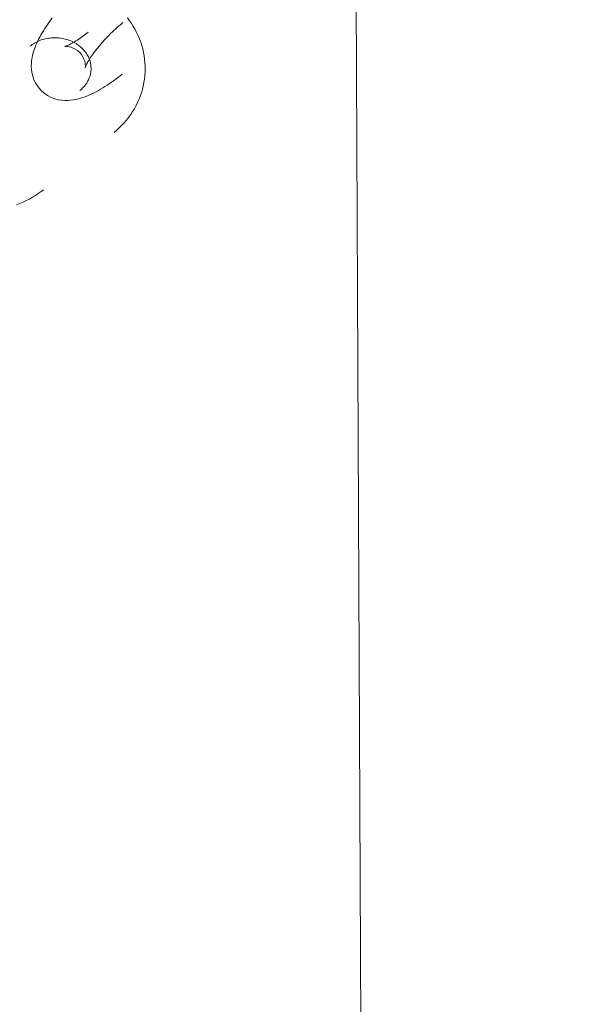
# Model space of a CAD drawing. Header units: millimetres. Extents: x -188930 to 271134, y -158090 to 283816.
# Tile 406 of 610: x 51811 to 51874, y 60295 to 60405. Entities that reach past the tile are written whole.
import ezdxf

# ---------------------------------------------------------------- set-up
doc = ezdxf.new("R2010")
doc.units = ezdxf.units.MM
for name, color, linetype, lineweight in [('A-DETL-2', 5, 'Continuous', 25), ('G-ANNO-TEXT-1', 170, 'Continuous', 9), ('I-FURN', 30, 'Continuous', 9), ('PZT_UTWARDZENIA', 5, 'Continuous', 9)]:
    doc.layers.add(name, color=color, linetype=linetype, lineweight=lineweight)

# ---------------------------------------------------------------- blocks, each defined once
blk = doc.blocks.new('LARSLAJ_hamak - LARSLAJ_hamak-V31-PZT-dwg')
at = {"layer": 'I-FURN', "flags": 128}
for points in [[(-3308.63, -213.41), (-3308.46, -213.76), (-3308.27, -214.1), (-3308.07, -214.43), (-3307.86, -214.76), (-3307.63, -215.07), (-3307.4, -215.38), (-3307.15, -215.68), (-3306.89, -215.97), (-3306.67, -216.2)], [(-3292.26, -226.06), (-3291.88, -226.02), (-3291.5, -225.96), (-3291.12, -225.88), (-3290.74, -225.79), (-3290.37, -225.68), (-3290, -225.56), (-3289.64, -225.42), (-3289.29, -225.26), (-3288.94, -225.09), (-3288.6, -224.9), (-3288.27, -224.7), (-3287.95, -224.49), (-3287.63, -224.26), (-3287.33, -224.02), (-3287.04, -223.77), (-3286.75, -223.51)], [(-3295.72, -214.79), (-3295.39, -214.44), (-3295.02, -214.15), (-3294.64, -213.91), (-3294.26, -213.73), (-3293.88, -213.6), (-3293.52, -213.51), (-3293.17, -213.46), (-3292.85, -213.44), (-3292.53, -213.43), (-3292.24, -213.45), (-3291.95, -213.48), (-3291.68, -213.52), (-3291.41, -213.57), (-3291.14, -213.63), (-3290.88, -213.7), (-3290.63, -213.78), (-3290.38, -213.87), (-3290.12, -213.96), (-3289.87, -214.06), (-3289.62, -214.16), (-3289.37, -214.28), (-3289.12, -214.4), (-3288.87, -214.52), (-3288.61, -214.65), (-3288.36, -214.79), (-3288.11, -214.93), (-3287.85, -215.08), (-3287.6, -215.23)], [(-3290.98, -213.09), (-3290.88, -213.2), (-3290.78, -213.32), (-3290.68, -213.44), (-3290.58, -213.56), (-3290.49, -213.69), (-3290.41, -213.83), (-3290.32, -213.96), (-3290.25, -214.11), (-3290.17, -214.25), (-3290.11, -214.41), (-3290.04, -214.56), (-3289.99, -214.72), (-3289.94, -214.88), (-3289.89, -215.04), (-3289.85, -215.2), (-3289.82, -215.37), (-3289.79, -215.54), (-3289.77, -215.71), (-3289.75, -215.88), (-3289.75, -216.05), (-3289.74, -216.22), (-3289.75, -216.39), (-3289.76, -216.56), (-3289.77, -216.72), (-3289.79, -216.89), (-3289.82, -217.06), (-3289.85, -217.22), (-3289.89, -217.38), (-3289.94, -217.54), (-3289.99, -217.69), (-3290.05, -217.84), (-3290.11, -217.99), (-3290.17, -218.14), (-3290.24, -218.28), (-3290.32, -218.41), (-3290.4, -218.54), (-3290.48, -218.67), (-3290.57, -218.79), (-3290.66, -218.91), (-3290.76, -219.02), (-3290.85, -219.12), (-3290.96, -219.22), (-3291.06, -219.32), (-3291.16, -219.41), (-3291.27, -219.49), (-3291.38, -219.57), (-3291.5, -219.65), (-3291.61, -219.71), (-3291.72, -219.77), (-3291.84, -219.83), (-3291.96, -219.88), (-3292.08, -219.93), (-3292.2, -219.97), (-3292.32, -220), (-3292.44, -220.03), (-3292.56, -220.05), (-3292.69, -220.07), (-3292.79, -220.08)], [(-3295.72, -214.79), (-3296, -215.18), (-3296.23, -215.59), (-3296.39, -216.01), (-3296.5, -216.42), (-3296.56, -216.82), (-3296.58, -217.19), (-3296.58, -217.54), (-3296.54, -217.86), (-3296.49, -218.17), (-3296.42, -218.46), (-3296.34, -218.73), (-3296.25, -219), (-3296.15, -219.25), (-3296.04, -219.5), (-3295.93, -219.74), (-3295.81, -219.98), (-3295.68, -220.22), (-3295.54, -220.45), (-3295.4, -220.68), (-3295.25, -220.91), (-3295.09, -221.13), (-3294.93, -221.36), (-3294.76, -221.58), (-3294.59, -221.81), (-3294.41, -222.03), (-3294.22, -222.26), (-3294.03, -222.48), (-3293.84, -222.7), (-3293.63, -222.92), (-3293.43, -223.15), (-3293.22, -223.37), (-3293.01, -223.57)], [(-3291.12, -218.64), (-3290.93, -218.38), (-3290.79, -218.12), (-3290.69, -217.87), (-3290.63, -217.63), (-3290.6, -217.43), (-3290.59, -217.27), (-3290.59, -217.13), (-3290.6, -217.04), (-3290.61, -216.97), (-3290.62, -216.94), (-3290.62, -216.92)], [(-3290.62, -216.94), (-3290.61, -216.97), (-3290.58, -217.01), (-3290.56, -217.08), (-3290.52, -217.15), (-3290.47, -217.24), (-3290.41, -217.34), (-3290.34, -217.45), (-3290.27, -217.56), (-3290.18, -217.69), (-3290.09, -217.82), (-3289.99, -217.95), (-3289.88, -218.09), (-3289.76, -218.24), (-3289.64, -218.39), (-3289.51, -218.54), (-3289.37, -218.7), (-3289.22, -218.86), (-3289.07, -219.02), (-3288.92, -219.18), (-3288.77, -219.33)], [(-3292.79, -220.08), (-3292.91, -220.09), (-3293.04, -220.09), (-3293.16, -220.09), (-3293.29, -220.08), (-3293.41, -220.07), (-3293.54, -220.05), (-3293.66, -220.02), (-3293.79, -219.99), (-3293.91, -219.96), (-3294.03, -219.92), (-3294.16, -219.87), (-3294.28, -219.82), (-3294.4, -219.76), (-3294.52, -219.69), (-3294.64, -219.62), (-3294.76, -219.54), (-3294.88, -219.46), (-3294.99, -219.37), (-3295.11, -219.28), (-3295.22, -219.18), (-3295.29, -219.1)], [(-3291.12, -218.64), (-3291.33, -218.86), (-3291.56, -219.05), (-3291.8, -219.19), (-3292.01, -219.3), (-3292.21, -219.36), (-3292.37, -219.4), (-3292.5, -219.42), (-3292.6, -219.43), (-3292.66, -219.43), (-3292.7, -219.43), (-3292.71, -219.43)], [(-3292.7, -219.43), (-3292.67, -219.44), (-3292.62, -219.45), (-3292.55, -219.47), (-3292.47, -219.49), (-3292.37, -219.52), (-3292.27, -219.56), (-3292.15, -219.61), (-3292.02, -219.66), (-3291.88, -219.73), (-3291.74, -219.79), (-3291.59, -219.87), (-3291.43, -219.95), (-3291.26, -220.04), (-3291.1, -220.14), (-3290.92, -220.24), (-3290.74, -220.35), (-3290.56, -220.46), (-3290.38, -220.58), (-3290.19, -220.7), (-3290, -220.83), (-3289.81, -220.96), (-3289.62, -221.1), (-3289.43, -221.24), (-3289.24, -221.39), (-3289.05, -221.54), (-3288.86, -221.69), (-3288.67, -221.84), (-3288.48, -222), (-3288.3, -222.16), (-3288.12, -222.32), (-3287.94, -222.48), (-3287.76, -222.64), (-3287.59, -222.81), (-3287.42, -222.97), (-3287.32, -223.07)], [(-3299.54, -223.34), (-3299.26, -223.61), (-3298.97, -223.87), (-3298.67, -224.11), (-3298.36, -224.35), (-3298.04, -224.57), (-3297.72, -224.77), (-3297.38, -224.97), (-3297.04, -225.15), (-3296.69, -225.31), (-3296.33, -225.46), (-3295.97, -225.6), (-3295.6, -225.72), (-3295.23, -225.82), (-3294.85, -225.91), (-3294.47, -225.98), (-3294.09, -226.03), (-3293.7, -226.07), (-3293.31, -226.09), (-3292.93, -226.09), (-3292.54, -226.08), (-3292.26, -226.06)]]:
    blk.add_lwpolyline(points, dxfattribs=at)

msp = doc.modelspace()

# ---------------------------------------------------------------- linework, layer by layer
at = {"layer": 'A-DETL-2'}
msp.add_arc((51264, 60776.93), 2666.6, 271.92142, 351.74349, dxfattribs=at)
at = {"layer": 'G-ANNO-TEXT-1'}
msp.add_line((51845.77, 61027.06), (51860.62, 57741.56), dxfattribs=at)
at = {"layer": 'PZT_UTWARDZENIA'}
for centre, radius, start, end in [((59552.72, 60792.38), 12000, 159.94686, 262.671126), ((59552.72, 60792.38), 12000, 159.94686, 262.671126), ((59275.43, 60624.14), 10000, 158.651807, 263.428328), ((59275.43, 60624.14), 10000, 158.651807, 263.428328)]:
    msp.add_arc(centre, radius, start, end, dxfattribs=at)

# ---------------------------------------------------------------- block references
at = {"layer": 'I-FURN', "rotation": 84.12020358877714}
msp.add_blockref('LARSLAJ_hamak - LARSLAJ_hamak-V31-PZT-dwg', (51937.56, 63697.11), dxfattribs=at)

doc.saveas('drawing.dxf')
